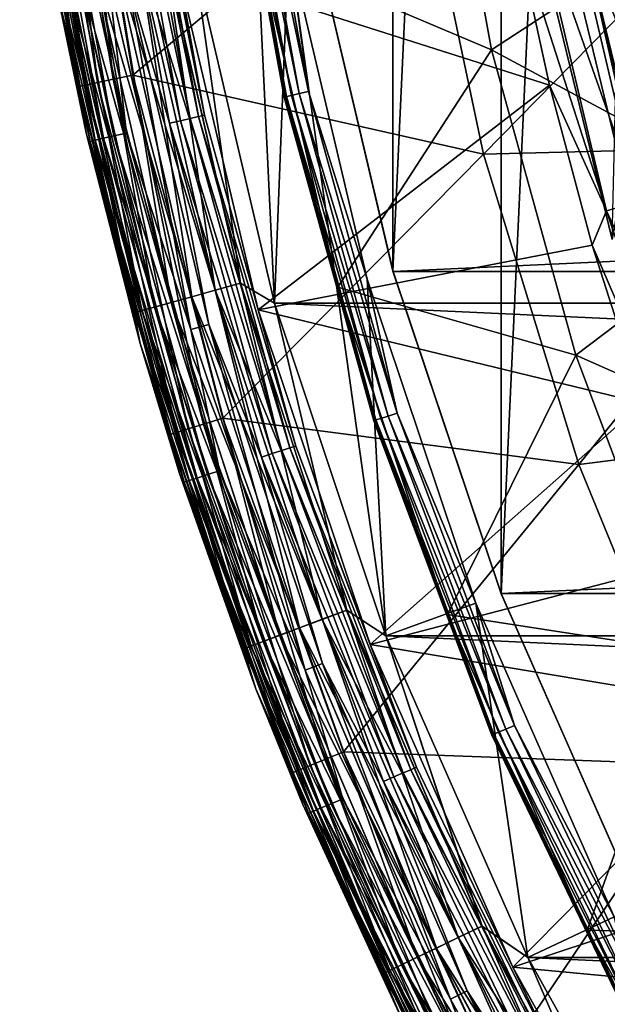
# Model space of a CAD drawing. Header units: metres. Extents: x -22 to 22, y 0 to 204.
# Tile 343 of 497: x -22.33 to -18.98, y 171.73 to 177.35. Entities that reach past the tile are written whole.
import ezdxf

# ---------------------------------------------------------------- set-up
doc = ezdxf.new("R2010")
doc.units = ezdxf.units.M
doc.layers.add('solid_002_SW0002', color=7, linetype='CONTINUOUS')
doc.layers.add('solid_002_SW0002_01', color=7, linetype='CONTINUOUS')

msp = doc.modelspace()

# ---------------------------------------------------------------- linework, layer by layer
at = {"layer": 'solid_002_SW0002'}
for points in [[(-19.58128, 174.072891, 3), (-19.58128, 189.247101, 3), (-18.798946, 191.018906, 3)], [(-18.798946, 172.301102, 3), (-19.58128, 174.072891, 3), (-18.798946, 191.018906, 3)], [(-20.198681, 175.914734, 3), (-20.198681, 187.405258, 3), (-19.58128, 189.247101, 3)], [(-19.58128, 174.072891, 3), (-20.198681, 175.914734, 3), (-19.58128, 189.247101, 3)], [(-20.198681, 175.914734, 3), (-20.641975, 177.800583, 3), (-20.198681, 187.405258, 3)], [(-21.063772, 179.707565, 241.25), (-21.333296, 177.689209, 241.25), (-20.874525, 175.732819, 241.25)], [(-20.794291, 177.774185, 241.25), (-21.063772, 179.707565, 241.25), (-20.874525, 175.732819, 241.25)], [(-19.079399, 179.104553, 241.25), (-18.746904, 177.288101, 241.25), (-19.393255, 177.923615, 241.25)], [(-18.802523, 177.781189, 241.24324), (-18.746904, 177.288101, 241.25), (-19.079399, 179.104553, 241.25)], [(-22.126804, 179.017212, 254.729858), (-21.793541, 177.010117, 254.729858), (-22.013237, 179.030777, 254.851822)], [(-22.013237, 179.030777, 254.851822), (-21.681683, 177.033981, 254.851822), (-20.063705, 178.395798, 256.398529)], [(-21.793541, 177.010117, 254.729858), (-21.681683, 177.033981, 254.851822), (-22.013237, 179.030777, 254.851822)], [(-22.327412, 178.99324, 254.275314), (-21.991125, 176.967957, 254.275314), (-22.286186, 178.998169, 254.437454)], [(-22.327412, 178.99324, 254.275314), (-22.303061, 178.68956, 254.109192), (-21.991125, 176.967957, 254.275314)], [(-22.286186, 178.998169, 254.437454), (-21.950521, 176.976608, 254.437454), (-22.218687, 179.006226, 254.590393)], [(-21.991125, 176.967957, 254.275314), (-21.950521, 176.976608, 254.437454), (-22.286186, 178.998169, 254.437454)], [(-22.218687, 179.006226, 254.590393), (-21.884039, 176.990799, 254.590393), (-22.126804, 179.017212, 254.729858)], [(-21.950521, 176.976608, 254.437454), (-21.884039, 176.990799, 254.590393), (-22.218687, 179.006226, 254.590393)], [(-21.884039, 176.990799, 254.590393), (-21.793541, 177.010117, 254.729858), (-22.126804, 179.017212, 254.729858)], [(-19.636276, 177.178146, 243.388596), (-19.958975, 178.956375, 243.388596), (-20.963903, 177.741165, 241.550888)], [(-18.424728, 177.97081, 245.122559), (-19.958975, 178.956375, 243.388596), (-19.636276, 177.178146, 243.388596)], [(-21.16058, 178.79361, 241.43573), (-21.147554, 178.795364, 241.377365), (-20.805637, 176.911255, 241.377365)], [(-21.15592, 178.794235, 241.495361), (-21.16058, 178.79361, 241.43573), (-20.818453, 176.908325, 241.43573)], [(-20.818453, 176.908325, 241.43573), (-21.16058, 178.79361, 241.43573), (-20.805637, 176.911255, 241.377365)], [(-20.813868, 176.909378, 241.495361), (-20.963903, 177.741165, 241.550888), (-21.15592, 178.794235, 241.495361)], [(-20.813868, 176.909378, 241.495361), (-21.15592, 178.794235, 241.495361), (-20.818453, 176.908325, 241.43573)], [(-21.147554, 178.795364, 241.377365), (-21.118008, 178.799377, 241.3255), (-20.776567, 176.917877, 241.3255)], [(-20.805637, 176.911255, 241.377365), (-21.147554, 178.795364, 241.377365), (-20.776567, 176.917877, 241.3255)], [(-21.118008, 178.799377, 241.3255), (-21.074585, 178.805252, 241.28479), (-20.733847, 176.927628, 241.28479)], [(-20.776567, 176.917877, 241.3255), (-21.118008, 178.799377, 241.3255), (-20.733847, 176.927628, 241.28479)], [(-21.074585, 178.805252, 241.28479), (-21.021168, 178.812485, 241.258835), (-20.681293, 176.939636, 241.258835)], [(-20.733847, 176.927628, 241.28479), (-21.074585, 178.805252, 241.28479), (-20.681293, 176.939636, 241.258835)], [(-20.681293, 176.939636, 241.258835), (-21.021168, 178.812485, 241.258835), (-20.794291, 177.774185, 241.25)], [(-21.94759, 176.704865, 254.109192), (-22.303061, 178.68956, 254.109192), (-22.116896, 177.525635, 242.850006)], [(-21.991125, 176.967957, 254.275314), (-22.303061, 178.68956, 254.109192), (-21.94759, 176.704865, 254.109192)], [(-21.410997, 176.773087, 242.58078), (-21.826725, 178.703369, 242.557785), (-21.762863, 178.712021, 242.58078)], [(-21.826725, 178.703369, 242.557785), (-21.473827, 176.758743, 242.557785), (-21.717621, 177.59993, 242.550003)], [(-21.410997, 176.773087, 242.58078), (-21.473827, 176.758743, 242.557785), (-21.826725, 178.703369, 242.557785)], [(-21.762863, 178.712021, 242.58078), (-21.705822, 178.719742, 242.617767), (-21.354879, 176.785889, 242.617767)], [(-21.410997, 176.773087, 242.58078), (-21.762863, 178.712021, 242.58078), (-21.354879, 176.785889, 242.617767)], [(-21.705822, 178.719742, 242.617767), (-21.658573, 178.726151, 242.66684), (-21.308393, 176.796494, 242.66684)], [(-21.354879, 176.785889, 242.617767), (-21.705822, 178.719742, 242.617767), (-21.308393, 176.796494, 242.66684)], [(-21.658573, 178.726151, 242.66684), (-21.623571, 178.730881, 242.725449), (-21.273956, 176.804352, 242.725449)], [(-21.308393, 176.796494, 242.66684), (-21.658573, 178.726151, 242.66684), (-21.273956, 176.804352, 242.725449)], [(-21.273956, 176.804352, 242.725449), (-21.623571, 178.730881, 242.725449), (-21.428814, 177.654266, 242.790192)], [(-22.256659, 178.645126, 242.700211), (-21.896809, 176.662201, 242.700211), (-22.28632, 178.641113, 242.772659)], [(-22.28632, 178.641113, 242.772659), (-21.925991, 176.655533, 242.772659), (-22.116896, 177.525635, 242.850006)], [(-21.896809, 176.662201, 242.700211), (-21.925991, 176.655533, 242.772659), (-22.28632, 178.641113, 242.772659)], [(-22.209408, 178.651535, 242.637985), (-21.850321, 176.672806, 242.637985), (-22.256659, 178.645126, 242.700211)], [(-21.850321, 176.672806, 242.637985), (-21.896809, 176.662201, 242.700211), (-22.256659, 178.645126, 242.700211)], [(-22.147795, 178.659882, 242.590225), (-21.789705, 176.686646, 242.590225), (-22.209408, 178.651535, 242.637985)], [(-21.789705, 176.686646, 242.590225), (-21.850321, 176.672806, 242.637985), (-22.209408, 178.651535, 242.637985)], [(-22.076027, 178.669601, 242.560226), (-21.719099, 176.702759, 242.560226), (-22.147795, 178.659882, 242.590225)], [(-21.719099, 176.702759, 242.560226), (-21.789705, 176.686646, 242.590225), (-22.147795, 178.659882, 242.590225)], [(-22.076027, 178.669601, 242.560226), (-21.821836, 177.58046, 242.550003), (-21.719099, 176.702759, 242.560226)], [(-21.681683, 177.033981, 254.851822), (-19.683235, 176.58284, 256.398529), (-20.063705, 178.395798, 256.398529)], [(-18.05229, 178.244537, 257.816467), (-20.063705, 178.395798, 256.398529), (-19.683235, 176.58284, 256.398529)], [(-18.873144, 176.755478, 215.942123), (-19.220524, 178.370407, 215.942123), (-17.52739, 178.281677, 218.800003)], [(-19.147568, 177.969391, 195.480133), (-19.220524, 178.370407, 215.942123), (-18.873144, 176.755478, 215.942123)], [(-16.673306, 178.343246, 191.149994), (-19.147568, 177.969391, 195.480133), (-18.710032, 176.165939, 195.480133)], [(-18.05229, 178.244537, 257.816467), (-19.683235, 176.58284, 256.398529), (-17.671535, 176.633331, 257.816467)], [(-19.207867, 178.069427, 253.25206), (-18.794634, 176.312469, 253.25206), (-19.398584, 178.033783, 252.781387)], [(-18.95993, 178.115768, 253.694275), (-18.552031, 176.381485, 253.694275), (-19.207867, 178.069427, 253.25206)], [(-18.552031, 176.381485, 253.694275), (-18.794634, 176.312469, 253.25206), (-19.207867, 178.069427, 253.25206)], [(-19.398584, 178.033783, 252.781387), (-18.981247, 176.259369, 252.781387), (-19.507643, 177.900208, 252.292862)], [(-18.794634, 176.312469, 253.25206), (-18.981247, 176.259369, 252.781387), (-19.398584, 178.033783, 252.781387)], [(-19.393255, 177.923615, 241.25), (-18.9494, 176.094559, 241.25), (-18.902086, 178.016708, 240.75)], [(-18.010323, 176.30191, 245.122559), (-18.424728, 177.97081, 245.122559), (-19.636276, 177.178146, 243.388596)], [(-19.245762, 177.950455, 239.149994), (-18.899403, 178.002808, 239.5), (-18.703129, 177.104187, 239.5)], [(-18.805979, 176.137756, 238.25), (-18.899403, 178.002808, 237.899994), (-19.245762, 177.950455, 238.25)], [(-18.805979, 176.137756, 239.149994), (-19.245762, 177.950455, 239.149994), (-18.703129, 177.104187, 239.5)], [(-19.245762, 177.950455, 238.25), (-19.245762, 177.950455, 239.149994), (-18.805979, 176.137756, 239.149994)], [(-18.805979, 176.137756, 238.25), (-19.245762, 177.950455, 238.25), (-18.805979, 176.137756, 239.149994)], [(-18.710032, 176.165939, 195.480133), (-19.147568, 177.969391, 195.480133), (-18.873144, 176.755478, 215.942123)], [(-21.428814, 177.654266, 242.790192), (-19.507643, 177.900208, 252.292862), (-19.30665, 176.976257, 252.292862)], [(-18.981247, 176.259369, 252.781387), (-19.30665, 176.976257, 252.292862), (-19.507643, 177.900208, 252.292862)], [(-18.746904, 177.288101, 241.25), (-18.9494, 176.094559, 241.25), (-19.393255, 177.923615, 241.25)], [(-20.64257, 177.802536, 0.72), (-20.641975, 177.800583, 3), (-20.198681, 175.914734, 3)], [(-20.197836, 175.91188, 0.72), (-20.64257, 177.802536, 0.72), (-20.198681, 175.914734, 3)], [(20.64257, 177.802536, 0.72), (-20.64257, 177.802536, 0.72), (-20.197836, 175.91188, 0.72)], [(-21.788843, 177.705902, 0.134999), (-21.652641, 177.730621, 0.060957), (-21.213247, 175.805511, 0.060957)], [(-21.788071, 177.706055, 241.115524), (-21.34593, 175.76889, 241.115524), (-21.651785, 177.730774, 241.189407)], [(-21.652641, 177.730621, 0.060957), (-21.504837, 177.757446, 0.015372), (-21.068441, 175.845474, 0.015372)], [(-21.213247, 175.805511, 0.060957), (-21.652641, 177.730621, 0.060957), (-21.068441, 175.845474, 0.015372)], [(-21.651785, 177.730774, 241.189407), (-21.212408, 175.80574, 241.189407), (-21.503927, 177.757614, 241.234818)], [(-21.34593, 175.76889, 241.115524), (-21.212408, 175.80574, 241.189407), (-21.651785, 177.730774, 241.189407)], [(-21.068441, 175.845474, 0.015372), (-21.504837, 177.757446, 0.015372), (-21.333294, 177.689209)], [(-21.503927, 177.757614, 241.234818), (-21.067551, 175.845718, 241.234818), (-21.333296, 177.689209, 241.25)], [(-21.212408, 175.80574, 241.189407), (-21.067551, 175.845718, 241.234818), (-21.503927, 177.757614, 241.234818)], [(-19.636276, 177.178146, 243.388596), (-20.963903, 177.741165, 241.550888), (-20.51289, 175.823578, 241.550888)], [(-20.813868, 176.909378, 241.495361), (-20.51289, 175.823578, 241.550888), (-20.963903, 177.741165, 241.550888)], [(-20.794291, 177.774185, 241.25), (-20.874525, 175.732819, 241.25), (-20.239058, 173.833023, 241.25)], [(-20.346287, 175.869629, 241.25), (-20.794291, 177.774185, 241.25), (-20.239058, 173.833023, 241.25)], [(-20.681293, 176.939636, 241.258835), (-20.794291, 177.774185, 241.25), (-20.346287, 175.869629, 241.25)], [(-22.006102, 177.666489, 0.356066), (-21.908194, 177.68425, 0.234648), (-21.463615, 175.73642, 0.234648)], [(-22.005587, 177.66658, 240.894714), (-21.559031, 175.710083, 240.894714), (-21.907539, 177.684372, 241.016022)], [(-21.908194, 177.68425, 0.234648), (-21.788843, 177.705902, 0.134999), (-21.346685, 175.768692, 0.134999)], [(-21.463615, 175.73642, 0.234648), (-21.908194, 177.68425, 0.234648), (-21.346685, 175.768692, 0.134999)], [(-21.907539, 177.684372, 241.016022), (-21.462973, 175.736603, 241.016022), (-21.788071, 177.706055, 241.115524)], [(-21.559031, 175.710083, 240.894714), (-21.462973, 175.736603, 241.016022), (-21.907539, 177.684372, 241.016022)], [(-21.346685, 175.768692, 0.134999), (-21.788843, 177.705902, 0.134999), (-21.213247, 175.805511, 0.060957)], [(-21.462973, 175.736603, 241.016022), (-21.34593, 175.76889, 241.115524), (-21.788071, 177.706055, 241.115524)], [(-21.067551, 175.845718, 241.234818), (-20.874525, 175.732819, 241.25), (-21.333296, 177.689209, 241.25)], [(20.874525, 175.732819), (-20.874525, 175.732819), (-21.333294, 177.689209)], [(-21.068441, 175.845474, 0.015372), (-21.333294, 177.689209), (-20.874525, 175.732819)], [(21.333294, 177.689209), (20.874525, 175.732819), (-21.333294, 177.689209)], [(-22.123472, 177.645187, 0.644852), (-22.078793, 177.65329, 0.494579), (-21.630753, 175.690292, 0.494579)], [(-21.674522, 175.678207, 0.644852), (-22.116896, 177.525635, 0.8), (-22.123472, 177.645187, 0.644852)], [(-21.674522, 175.678207, 0.644852), (-22.123472, 177.645187, 0.644852), (-21.630753, 175.690292, 0.494579)], [(-22.123291, 177.645218, 240.606079), (-21.674347, 175.678253, 240.606079), (-22.07844, 177.653351, 240.756287)], [(-22.123291, 177.645218, 240.606079), (-22.116896, 177.525635, 240.449997), (-21.674347, 175.678253, 240.606079)], [(-22.078793, 177.65329, 0.494579), (-22.006102, 177.666489, 0.356066), (-21.559536, 175.709946, 0.356066)], [(-21.630753, 175.690292, 0.494579), (-22.078793, 177.65329, 0.494579), (-21.559536, 175.709946, 0.356066)], [(-22.07844, 177.653351, 240.756287), (-21.630405, 175.690384, 240.756287), (-22.005587, 177.66658, 240.894714)], [(-21.674347, 175.678253, 240.606079), (-21.630405, 175.690384, 240.756287), (-22.07844, 177.653351, 240.756287)], [(-21.559536, 175.709946, 0.356066), (-22.006102, 177.666489, 0.356066), (-21.463615, 175.73642, 0.234648)], [(-21.630405, 175.690384, 240.756287), (-21.559031, 175.710083, 240.894714), (-22.005587, 177.66658, 240.894714)], [(-20.967798, 175.694153, 242.790192), (-21.428814, 177.654266, 242.790192), (-19.30665, 176.976257, 252.292862)], [(-21.273956, 176.804352, 242.725449), (-21.428814, 177.654266, 242.790192), (-20.967798, 175.694153, 242.790192)], [(-21.717621, 177.59993, 242.550003), (-21.351307, 175.580994, 242.550003), (-21.821836, 177.58046, 242.550003)], [(-21.719099, 176.702759, 242.560226), (-21.821836, 177.58046, 242.550003), (-21.351307, 175.580994, 242.550003)], [(-21.717621, 177.59993, 242.550003), (-21.249336, 175.610016, 242.550003), (-21.351307, 175.580994, 242.550003)], [(-21.473827, 176.758743, 242.557785), (-21.249336, 175.610016, 242.550003), (-21.717621, 177.59993, 242.550003)], [(-21.641077, 175.502579, 0.8), (-21.641077, 175.502579, 240.449997), (-22.116896, 177.525635, 240.449997)], [(-21.674347, 175.678253, 240.606079), (-22.116896, 177.525635, 240.449997), (-21.641077, 175.502579, 240.449997)], [(-22.116896, 177.525635, 0.8), (-21.641077, 175.502579, 0.8), (-22.116896, 177.525635, 240.449997)], [(-21.674522, 175.678207, 0.644852), (-21.641077, 175.502579, 0.8), (-22.116896, 177.525635, 0.8)], [(-21.94759, 176.704865, 254.109192), (-22.116896, 177.525635, 242.850006), (-21.641077, 175.502579, 242.850006)], [(-21.925991, 176.655533, 242.772659), (-21.641077, 175.502579, 242.850006), (-22.116896, 177.525635, 242.850006)], [(-19.155476, 175.436005, 243.388596), (-19.636276, 177.178146, 243.388596), (-20.51289, 175.823578, 241.550888)], [(-18.010323, 176.30191, 245.122559), (-19.636276, 177.178146, 243.388596), (-19.155476, 175.436005, 243.388596)], [(-21.884039, 176.990799, 254.590393), (-21.366964, 175.014297, 254.590393), (-21.793541, 177.010117, 254.729858)], [(-21.793541, 177.010117, 254.729858), (-21.278605, 175.041779, 254.729858), (-21.681683, 177.033981, 254.851822)], [(-21.366964, 175.014297, 254.590393), (-21.278605, 175.041779, 254.729858), (-21.793541, 177.010117, 254.729858)], [(-21.681683, 177.033981, 254.851822), (-21.169392, 175.075745, 254.851822), (-19.683235, 176.58284, 256.398529)], [(-21.278605, 175.041779, 254.729858), (-21.169392, 175.075745, 254.851822), (-21.681683, 177.033981, 254.851822)], [(-21.991125, 176.967957, 254.275314), (-21.471521, 174.981766, 254.275314), (-21.950521, 176.976608, 254.437454)], [(-21.991125, 176.967957, 254.275314), (-21.94759, 176.704865, 254.109192), (-21.471521, 174.981766, 254.275314)], [(-21.950521, 176.976608, 254.437454), (-21.431875, 174.99411, 254.437454), (-21.884039, 176.990799, 254.590393)], [(-21.471521, 174.981766, 254.275314), (-21.431875, 174.99411, 254.437454), (-21.950521, 176.976608, 254.437454)], [(-21.431875, 174.99411, 254.437454), (-21.366964, 175.014297, 254.590393), (-21.884039, 176.990799, 254.590393)], [(-20.967798, 175.694153, 242.790192), (-19.30665, 176.976257, 252.292862), (-19.06192, 176.062912, 252.292862)], [(-20.733847, 176.927628, 241.28479), (-20.681293, 176.939636, 241.258835), (-20.174908, 175.104782, 241.258835)], [(-20.174908, 175.104782, 241.258835), (-20.681293, 176.939636, 241.258835), (-20.346287, 175.869629, 241.25)], [(-18.981247, 176.259369, 252.781387), (-19.06192, 176.062912, 252.292862), (-19.30665, 176.976257, 252.292862)], [(-20.818453, 176.908325, 241.43573), (-20.805637, 176.911255, 241.377365), (-20.296206, 175.065369, 241.377365)], [(-20.813868, 176.909378, 241.495361), (-20.818453, 176.908325, 241.43573), (-20.308706, 175.061295, 241.43573)], [(-20.308706, 175.061295, 241.43573), (-20.818453, 176.908325, 241.43573), (-20.296206, 175.065369, 241.377365)], [(-20.304234, 175.062759, 241.495361), (-20.51289, 175.823578, 241.550888), (-20.813868, 176.909378, 241.495361)], [(-20.304234, 175.062759, 241.495361), (-20.813868, 176.909378, 241.495361), (-20.308706, 175.061295, 241.43573)], [(-20.805637, 176.911255, 241.377365), (-20.776567, 176.917877, 241.3255), (-20.267847, 175.07457, 241.3255)], [(-20.296206, 175.065369, 241.377365), (-20.805637, 176.911255, 241.377365), (-20.267847, 175.07457, 241.3255)], [(-20.776567, 176.917877, 241.3255), (-20.733847, 176.927628, 241.28479), (-20.226171, 175.08812, 241.28479)], [(-20.267847, 175.07457, 241.3255), (-20.776567, 176.917877, 241.3255), (-20.226171, 175.08812, 241.28479)], [(-20.226171, 175.08812, 241.28479), (-20.733847, 176.927628, 241.28479), (-20.174908, 175.104782, 241.258835)], [(-20.886742, 174.873489, 242.58078), (-21.473827, 176.758743, 242.557785), (-21.410997, 176.773087, 242.58078)], [(-21.410997, 176.773087, 242.58078), (-21.354879, 176.785889, 242.617767), (-20.831999, 174.891266, 242.617767)], [(-20.886742, 174.873489, 242.58078), (-21.410997, 176.773087, 242.58078), (-20.831999, 174.891266, 242.617767)], [(-21.354879, 176.785889, 242.617767), (-21.308393, 176.796494, 242.66684), (-20.786652, 174.906006, 242.66684)], [(-20.831999, 174.891266, 242.617767), (-21.354879, 176.785889, 242.617767), (-20.786652, 174.906006, 242.66684)], [(-21.308393, 176.796494, 242.66684), (-21.273956, 176.804352, 242.725449), (-20.753057, 174.916916, 242.725449)], [(-20.786652, 174.906006, 242.66684), (-21.308393, 176.796494, 242.66684), (-20.753057, 174.916916, 242.725449)], [(-20.753057, 174.916916, 242.725449), (-21.273956, 176.804352, 242.725449), (-20.967798, 175.694153, 242.790192)], [(-21.473827, 176.758743, 242.557785), (-20.948034, 174.853577, 242.557785), (-21.249336, 175.610016, 242.550003)], [(-20.886742, 174.873489, 242.58078), (-20.948034, 174.853577, 242.557785), (-21.473827, 176.758743, 242.557785)], [(-21.415873, 174.759964, 254.109192), (-21.94759, 176.704865, 254.109192), (-21.641077, 175.502579, 242.850006)], [(-21.471521, 174.981766, 254.275314), (-21.94759, 176.704865, 254.109192), (-21.415873, 174.759964, 254.109192)], [(-21.896809, 176.662201, 242.700211), (-21.360659, 174.719498, 242.700211), (-21.925991, 176.655533, 242.772659)], [(-21.850321, 176.672806, 242.637985), (-21.31531, 174.734238, 242.637985), (-21.896809, 176.662201, 242.700211)], [(-21.31531, 174.734238, 242.637985), (-21.360659, 174.719498, 242.700211), (-21.896809, 176.662201, 242.700211)], [(-21.789705, 176.686646, 242.590225), (-21.256178, 174.753448, 242.590225), (-21.850321, 176.672806, 242.637985)], [(-21.256178, 174.753448, 242.590225), (-21.31531, 174.734238, 242.637985), (-21.850321, 176.672806, 242.637985)], [(-21.719099, 176.702759, 242.560226), (-21.1873, 174.775833, 242.560226), (-21.789705, 176.686646, 242.590225)], [(-21.1873, 174.775833, 242.560226), (-21.256178, 174.753448, 242.590225), (-21.789705, 176.686646, 242.590225)], [(-21.719099, 176.702759, 242.560226), (-21.351307, 175.580994, 242.550003), (-21.1873, 174.775833, 242.560226)], [(-21.925991, 176.655533, 242.772659), (-21.389128, 174.710251, 242.772659), (-21.641077, 175.502579, 242.850006)], [(-21.360659, 174.719498, 242.700211), (-21.389128, 174.710251, 242.772659), (-21.925991, 176.655533, 242.772659)], [(-17.671535, 176.633331, 257.816467), (-19.683235, 176.58284, 256.398529), (-19.139303, 174.812057, 256.398529)], [(-17.671535, 176.633331, 257.816467), (-19.139303, 174.812057, 256.398529), (-17.147285, 175.062943, 257.816467)], [(-21.169392, 175.075745, 254.851822), (-19.139303, 174.812057, 256.398529), (-19.683235, 176.58284, 256.398529)], [(-17.445084, 174.677887, 245.122559), (-18.010323, 176.30191, 245.122559), (-19.155476, 175.436005, 243.388596)], [(-18.794634, 176.312469, 253.25206), (-18.22105, 174.60112, 253.25206), (-18.981247, 176.259369, 252.781387)], [(-18.981247, 176.259369, 252.781387), (-18.401968, 174.531036, 252.781387), (-19.06192, 176.062912, 252.292862)], [(-18.22105, 174.60112, 253.25206), (-18.401968, 174.531036, 252.781387), (-18.981247, 176.259369, 252.781387)], [(-20.967798, 175.694153, 242.790192), (-19.06192, 176.062912, 252.292862), (-18.77401, 175.162247, 252.292862)], [(-18.401968, 174.531036, 252.781387), (-18.77401, 175.162247, 252.292862), (-19.06192, 176.062912, 252.292862)], [(-20.197836, 175.91188, 0.72), (-20.198681, 175.914734, 3), (-19.58128, 174.072891, 3)], [(-19.582014, 174.07486, 0.72), (-20.197836, 175.91188, 0.72), (-19.58128, 174.072891, 3)], [(20.197836, 175.91188, 0.72), (-20.197836, 175.91188, 0.72), (-19.582014, 174.07486, 0.72)], [(-21.213247, 175.805511, 0.060957), (-21.068441, 175.845474, 0.015372), (-20.462418, 173.980331, 0.015372)], [(-21.212408, 175.80574, 241.189407), (-20.602242, 173.927856, 241.189407), (-21.067551, 175.845718, 241.234818)], [(-20.462418, 173.980331, 0.015372), (-21.068441, 175.845474, 0.015372), (-20.874525, 175.732819)], [(-21.067551, 175.845718, 241.234818), (-20.461552, 173.980652, 241.234818), (-20.874525, 175.732819, 241.25)], [(-20.602242, 173.927856, 241.189407), (-20.461552, 173.980652, 241.234818), (-21.067551, 175.845718, 241.234818)], [(-19.155476, 175.436005, 243.388596), (-20.51289, 175.823578, 241.550888), (-19.886869, 173.95578, 241.550888)], [(-20.304234, 175.062759, 241.495361), (-19.886869, 173.95578, 241.550888), (-20.51289, 175.823578, 241.550888)], [(-19.725939, 174.019119, 241.25), (-20.346287, 175.869629, 241.25), (-20.239058, 173.833023, 241.25)], [(-20.174908, 175.104782, 241.258835), (-20.346287, 175.869629, 241.25), (-19.725939, 174.019119, 241.25)], [(-21.463615, 175.73642, 0.234648), (-21.346685, 175.768692, 0.134999), (-20.732656, 173.878906, 0.134999)], [(-21.462973, 175.736603, 241.016022), (-20.845598, 173.836517, 241.016022), (-21.34593, 175.76889, 241.115524)], [(-21.346685, 175.768692, 0.134999), (-21.213247, 175.805511, 0.060957), (-20.603058, 173.927536, 0.060957)], [(-20.732656, 173.878906, 0.134999), (-21.346685, 175.768692, 0.134999), (-20.603058, 173.927536, 0.060957)], [(-21.34593, 175.76889, 241.115524), (-20.731922, 173.879181, 241.115524), (-21.212408, 175.80574, 241.189407)], [(-20.845598, 173.836517, 241.016022), (-20.731922, 173.879181, 241.115524), (-21.34593, 175.76889, 241.115524)], [(-20.603058, 173.927536, 0.060957), (-21.213247, 175.805511, 0.060957), (-20.462418, 173.980331, 0.015372)], [(-20.731922, 173.879181, 241.115524), (-20.602242, 173.927856, 241.189407), (-21.212408, 175.80574, 241.189407)], [(-21.630753, 175.690292, 0.494579), (-21.559536, 175.709946, 0.356066), (-20.939384, 173.801315, 0.356066)], [(-21.630405, 175.690384, 240.756287), (-21.008215, 173.775482, 240.756287), (-21.559031, 175.710083, 240.894714)], [(-21.559536, 175.709946, 0.356066), (-21.463615, 175.73642, 0.234648), (-20.846224, 173.836288, 0.234648)], [(-20.939384, 173.801315, 0.356066), (-21.559536, 175.709946, 0.356066), (-20.846224, 173.836288, 0.234648)], [(-21.559031, 175.710083, 240.894714), (-20.938894, 173.801498, 240.894714), (-21.462973, 175.736603, 241.016022)], [(-21.008215, 173.775482, 240.756287), (-20.938894, 173.801498, 240.894714), (-21.559031, 175.710083, 240.894714)], [(-20.846224, 173.836288, 0.234648), (-21.463615, 175.73642, 0.234648), (-20.732656, 173.878906, 0.134999)], [(-20.938894, 173.801498, 240.894714), (-20.845598, 173.836517, 241.016022), (-21.462973, 175.736603, 241.016022)], [(20.239058, 173.833023), (-20.239056, 173.833023), (-20.874525, 175.732819)], [(-20.462418, 173.980331, 0.015372), (-20.874525, 175.732819), (-20.239056, 173.833023)], [(20.874525, 175.732819), (20.239058, 173.833023), (-20.874525, 175.732819)], [(-20.461552, 173.980652, 241.234818), (-20.239058, 173.833023, 241.25), (-20.874525, 175.732819, 241.25)], [(-21.674522, 175.678207, 0.644852), (-21.630753, 175.690292, 0.494579), (-21.008553, 173.77536, 0.494579)], [(-21.051065, 173.759399, 0.644852), (-21.641077, 175.502579, 0.8), (-21.674522, 175.678207, 0.644852)], [(-21.051065, 173.759399, 0.644852), (-21.674522, 175.678207, 0.644852), (-21.008553, 173.77536, 0.494579)], [(-21.674347, 175.678253, 240.606079), (-21.050894, 173.75946, 240.606079), (-21.630405, 175.690384, 240.756287)], [(-21.674347, 175.678253, 240.606079), (-21.641077, 175.502579, 240.449997), (-21.050894, 173.75946, 240.606079)], [(-21.008553, 173.77536, 0.494579), (-21.630753, 175.690292, 0.494579), (-20.939384, 173.801315, 0.356066)], [(-21.050894, 173.75946, 240.606079), (-21.008215, 173.775482, 240.756287), (-21.630405, 175.690384, 240.756287)], [(-20.327894, 173.784927, 242.790192), (-20.967798, 175.694153, 242.790192), (-18.77401, 175.162247, 252.292862)], [(-20.753057, 174.916916, 242.725449), (-20.967798, 175.694153, 242.790192), (-20.327894, 173.784927, 242.790192)], [(-21.249336, 175.610016, 242.550003), (-20.699772, 173.638306, 242.550003), (-21.351307, 175.580994, 242.550003)], [(-21.249336, 175.610016, 242.550003), (-20.60091, 173.676605, 242.550003), (-20.699772, 173.638306, 242.550003)], [(-20.948034, 174.853577, 242.557785), (-20.60091, 173.676605, 242.550003), (-21.249336, 175.610016, 242.550003)], [(-21.1873, 174.775833, 242.560226), (-21.351307, 175.580994, 242.550003), (-20.699772, 173.638306, 242.550003)], [(-20.980625, 173.532059, 0.8), (-20.980625, 173.532059, 240.449997), (-21.641077, 175.502579, 240.449997)], [(-21.050894, 173.75946, 240.606079), (-21.641077, 175.502579, 240.449997), (-20.980625, 173.532059, 240.449997)], [(-21.641077, 175.502579, 0.8), (-20.980625, 173.532059, 0.8), (-21.641077, 175.502579, 240.449997)], [(-21.051065, 173.759399, 0.644852), (-20.980625, 173.532059, 0.8), (-21.641077, 175.502579, 0.8)], [(-21.415873, 174.759964, 254.109192), (-21.641077, 175.502579, 242.850006), (-20.980625, 173.532059, 242.850006)], [(-21.389128, 174.710251, 242.772659), (-20.980625, 173.532059, 242.850006), (-21.641077, 175.502579, 242.850006)], [(-18.520447, 173.743988, 243.388596), (-19.155476, 175.436005, 243.388596), (-19.886869, 173.95578, 241.550888)], [(-17.445084, 174.677887, 245.122559), (-19.155476, 175.436005, 243.388596), (-18.520447, 173.743988, 243.388596)], [(-20.327894, 173.784927, 242.790192), (-18.77401, 175.162247, 252.292862), (-18.443569, 174.276306, 252.292862)], [(-20.267847, 175.07457, 241.3255), (-20.226171, 175.08812, 241.28479), (-19.555649, 173.301514, 241.28479)], [(-20.226171, 175.08812, 241.28479), (-20.174908, 175.104782, 241.258835), (-19.506083, 173.322693, 241.258835)], [(-19.555649, 173.301514, 241.28479), (-20.226171, 175.08812, 241.28479), (-19.506083, 173.322693, 241.258835)], [(-19.506083, 173.322693, 241.258835), (-20.174908, 175.104782, 241.258835), (-19.725939, 174.019119, 241.25)], [(-21.366964, 175.014297, 254.590393), (-20.671776, 173.093185, 254.590393), (-21.278605, 175.041779, 254.729858)], [(-21.278605, 175.041779, 254.729858), (-20.58629, 173.128616, 254.729858), (-21.169392, 175.075745, 254.851822)], [(-20.671776, 173.093185, 254.590393), (-20.58629, 173.128616, 254.729858), (-21.278605, 175.041779, 254.729858)], [(-21.169392, 175.075745, 254.851822), (-20.480631, 173.172409, 254.851822), (-19.139303, 174.812057, 256.398529)], [(-20.58629, 173.128616, 254.729858), (-20.480631, 173.172409, 254.851822), (-21.169392, 175.075745, 254.851822)], [(-20.308706, 175.061295, 241.43573), (-20.296206, 175.065369, 241.377365), (-19.62336, 173.272568, 241.377365)], [(-20.304234, 175.062759, 241.495361), (-20.308706, 175.061295, 241.43573), (-19.635447, 173.26741, 241.43573)], [(-19.635447, 173.26741, 241.43573), (-20.308706, 175.061295, 241.43573), (-19.62336, 173.272568, 241.377365)], [(-19.631123, 173.269257, 241.495361), (-19.886869, 173.95578, 241.550888), (-20.304234, 175.062759, 241.495361)], [(-19.631123, 173.269257, 241.495361), (-20.304234, 175.062759, 241.495361), (-19.635447, 173.26741, 241.43573)], [(-20.296206, 175.065369, 241.377365), (-20.267847, 175.07457, 241.3255), (-19.595943, 173.284286, 241.3255)], [(-19.62336, 173.272568, 241.377365), (-20.296206, 175.065369, 241.377365), (-19.595943, 173.284286, 241.3255)], [(-19.595943, 173.284286, 241.3255), (-20.267847, 175.07457, 241.3255), (-19.555649, 173.301514, 241.28479)], [(-17.147285, 175.062943, 257.816467), (-19.139303, 174.812057, 256.398529), (-18.436426, 173.098145, 256.398529)], [(-21.471521, 174.981766, 254.275314), (-20.77293, 173.05127, 254.275314), (-21.431875, 174.99411, 254.437454)], [(-21.471521, 174.981766, 254.275314), (-21.415873, 174.759964, 254.109192), (-20.77293, 173.05127, 254.275314)], [(-21.431875, 174.99411, 254.437454), (-20.734575, 173.067154, 254.437454), (-21.366964, 175.014297, 254.590393)], [(-20.77293, 173.05127, 254.275314), (-20.734575, 173.067154, 254.437454), (-21.431875, 174.99411, 254.437454)], [(-20.734575, 173.067154, 254.437454), (-20.671776, 173.093185, 254.590393), (-21.366964, 175.014297, 254.590393)], [(-20.786652, 174.906006, 242.66684), (-20.753057, 174.916916, 242.725449), (-20.065067, 173.083786, 242.725449)], [(-20.065067, 173.083786, 242.725449), (-20.753057, 174.916916, 242.725449), (-20.327894, 173.784927, 242.790192)], [(-20.194321, 173.028534, 242.58078), (-20.948034, 174.853577, 242.557785), (-20.886742, 174.873489, 242.58078)], [(-20.886742, 174.873489, 242.58078), (-20.831999, 174.891266, 242.617767), (-20.141392, 173.051163, 242.617767)], [(-20.194321, 173.028534, 242.58078), (-20.886742, 174.873489, 242.58078), (-20.141392, 173.051163, 242.617767)], [(-20.831999, 174.891266, 242.617767), (-20.786652, 174.906006, 242.66684), (-20.097548, 173.069901, 242.66684)], [(-20.141392, 173.051163, 242.617767), (-20.831999, 174.891266, 242.617767), (-20.097548, 173.069901, 242.66684)], [(-20.097548, 173.069901, 242.66684), (-20.786652, 174.906006, 242.66684), (-20.065067, 173.083786, 242.725449)], [(-20.948034, 174.853577, 242.557785), (-20.25358, 173.003204, 242.557785), (-20.60091, 173.676605, 242.550003)], [(-20.194321, 173.028534, 242.58078), (-20.25358, 173.003204, 242.557785), (-20.948034, 174.853577, 242.557785)], [(-20.480631, 173.172409, 254.851822), (-18.436426, 173.098145, 256.398529), (-19.139303, 174.812057, 256.398529)], [(-20.712177, 172.870483, 254.109192), (-21.415873, 174.759964, 254.109192), (-20.980625, 173.532059, 242.850006)], [(-20.77293, 173.05127, 254.275314), (-21.415873, 174.759964, 254.109192), (-20.712177, 172.870483, 254.109192)], [(-21.256178, 174.753448, 242.590225), (-20.551508, 172.87587, 242.590225), (-21.31531, 174.734238, 242.637985)], [(-21.1873, 174.775833, 242.560226), (-20.484915, 172.904327, 242.560226), (-21.256178, 174.753448, 242.590225)], [(-20.484915, 172.904327, 242.560226), (-20.551508, 172.87587, 242.590225), (-21.256178, 174.753448, 242.590225)], [(-21.1873, 174.775833, 242.560226), (-20.699772, 173.638306, 242.550003), (-20.484915, 172.904327, 242.560226)], [(-21.360659, 174.719498, 242.700211), (-20.652525, 172.832687, 242.700211), (-21.389128, 174.710251, 242.772659)], [(-21.389128, 174.710251, 242.772659), (-20.68005, 172.820923, 242.772659), (-20.980625, 173.532059, 242.850006)], [(-20.652525, 172.832687, 242.700211), (-20.68005, 172.820923, 242.772659), (-21.389128, 174.710251, 242.772659)], [(-21.31531, 174.734238, 242.637985), (-20.608681, 172.851425, 242.637985), (-21.360659, 174.719498, 242.700211)], [(-20.608681, 172.851425, 242.637985), (-20.652525, 172.832687, 242.700211), (-21.360659, 174.719498, 242.700211)], [(-20.551508, 172.87587, 242.590225), (-20.608681, 172.851425, 242.637985), (-21.31531, 174.734238, 242.637985)], [(-20.327894, 173.784927, 242.790192), (-18.443569, 174.276306, 252.292862), (-18.071348, 173.407089, 252.292862)], [(-19.582014, 174.07486, 0.72), (-19.58128, 174.072891, 3), (-18.798946, 172.301102, 3)], [(-18.79812, 172.298904, 0.72), (-19.582014, 174.07486, 0.72), (-18.798946, 172.301102, 3)], [(19.582014, 174.07486, 0.72), (-19.582014, 174.07486, 0.72), (-18.79812, 172.298904, 0.72)], [(-19.725939, 174.019119, 241.25), (-20.239058, 173.833023, 241.25), (-19.429903, 171.997269, 241.25)], [(-18.936285, 172.230103, 241.25), (-19.725939, 174.019119, 241.25), (-19.429903, 171.997269, 241.25)], [(-19.506083, 173.322693, 241.258835), (-19.725939, 174.019119, 241.25), (-18.936285, 172.230103, 241.25)], [(-20.603058, 173.927536, 0.060957), (-20.462418, 173.980331, 0.015372), (-19.691641, 172.177002, 0.015372)], [(-20.602242, 173.927856, 241.189407), (-19.826199, 172.112213, 241.189407), (-20.461552, 173.980652, 241.234818)], [(-19.691641, 172.177002, 0.015372), (-20.462418, 173.980331, 0.015372), (-20.239056, 173.833023)], [(-20.461552, 173.980652, 241.234818), (-19.690807, 172.177414, 241.234818), (-20.239058, 173.833023, 241.25)], [(-19.826199, 172.112213, 241.189407), (-19.690807, 172.177414, 241.234818), (-20.461552, 173.980652, 241.234818)], [(-20.732656, 173.878906, 0.134999), (-20.603058, 173.927536, 0.060957), (-19.826984, 172.111832, 0.060957)], [(-20.731922, 173.879181, 241.115524), (-19.950994, 172.052109, 241.115524), (-20.602242, 173.927856, 241.189407)], [(-19.826984, 172.111832, 0.060957), (-20.603058, 173.927536, 0.060957), (-19.691641, 172.177002, 0.015372)], [(-19.950994, 172.052109, 241.115524), (-19.826199, 172.112213, 241.189407), (-20.602242, 173.927856, 241.189407)], [(-18.520447, 173.743988, 243.388596), (-19.886869, 173.95578, 241.550888), (-19.091179, 172.153717, 241.550888)], [(-19.631123, 173.269257, 241.495361), (-19.091179, 172.153717, 241.550888), (-19.886869, 173.95578, 241.550888)], [(-20.846224, 173.836288, 0.234648), (-20.732656, 173.878906, 0.134999), (-19.9517, 172.051773, 0.134999)], [(-20.845598, 173.836517, 241.016022), (-20.060389, 171.99942, 241.016022), (-20.731922, 173.879181, 241.115524)], [(-19.9517, 172.051773, 0.134999), (-20.732656, 173.878906, 0.134999), (-19.826984, 172.111832, 0.060957)], [(-20.060389, 171.99942, 241.016022), (-19.950994, 172.052109, 241.115524), (-20.731922, 173.879181, 241.115524)], [(-21.008553, 173.77536, 0.494579), (-20.939384, 173.801315, 0.356066), (-20.15064, 171.955963, 0.356066)], [(-21.008215, 173.775482, 240.756287), (-20.216879, 171.924057, 240.756287), (-20.938894, 173.801498, 240.894714)], [(-20.939384, 173.801315, 0.356066), (-20.846224, 173.836288, 0.234648), (-20.060989, 171.99913, 0.234648)], [(-20.15064, 171.955963, 0.356066), (-20.939384, 173.801315, 0.356066), (-20.060989, 171.99913, 0.234648)], [(-20.938894, 173.801498, 240.894714), (-20.150169, 171.956192, 240.894714), (-20.845598, 173.836517, 241.016022)], [(-20.216879, 171.924057, 240.756287), (-20.150169, 171.956192, 240.894714), (-20.938894, 173.801498, 240.894714)], [(-20.060989, 171.99913, 0.234648), (-20.846224, 173.836288, 0.234648), (-19.9517, 172.051773, 0.134999)], [(-20.150169, 171.956192, 240.894714), (-20.060389, 171.99942, 241.016022), (-20.845598, 173.836517, 241.016022)], [(-19.690807, 172.177414, 241.234818), (-19.429903, 171.997269, 241.25), (-20.239058, 173.833023, 241.25)], [(19.429903, 171.997269), (-19.429903, 171.997253), (-20.239056, 173.833023)], [(-19.691641, 172.177002, 0.015372), (-20.239056, 173.833023), (-19.429903, 171.997253)], [(20.239058, 173.833023), (19.429903, 171.997269), (-20.239056, 173.833023)], [(-21.051065, 173.759399, 0.644852), (-21.008553, 173.77536, 0.494579), (-20.217205, 171.923904, 0.494579)], [(-20.258116, 171.904205, 0.644852), (-20.980625, 173.532059, 0.8), (-21.051065, 173.759399, 0.644852)], [(-20.258116, 171.904205, 0.644852), (-21.051065, 173.759399, 0.644852), (-20.217205, 171.923904, 0.494579)], [(-21.050894, 173.75946, 240.606079), (-20.25795, 171.904282, 240.606079), (-21.008215, 173.775482, 240.756287)], [(-21.050894, 173.75946, 240.606079), (-20.980625, 173.532059, 240.449997), (-20.25795, 171.904282, 240.606079)], [(-20.217205, 171.923904, 0.494579), (-21.008553, 173.77536, 0.494579), (-20.15064, 171.955963, 0.356066)], [(-20.25795, 171.904282, 240.606079), (-20.216879, 171.924057, 240.756287), (-21.008215, 173.775482, 240.756287)], [(-19.514561, 171.942902, 242.790192), (-20.327894, 173.784927, 242.790192), (-18.071348, 173.407089, 252.292862)], [(-20.065067, 173.083786, 242.725449), (-20.327894, 173.784927, 242.790192), (-19.514561, 171.942902, 242.790192)], [(-17.736303, 172.115692, 243.388596), (-18.520447, 173.743988, 243.388596), (-19.091179, 172.153717, 241.550888)], [(-20.60091, 173.676605, 242.550003), (-19.870424, 171.760223, 242.550003), (-20.699772, 173.638306, 242.550003)], [(-20.484915, 172.904327, 242.560226), (-20.699772, 173.638306, 242.550003), (-19.870424, 171.760223, 242.550003)], [(-20.60091, 173.676605, 242.550003), (-19.775522, 171.807495, 242.550003), (-19.870424, 171.760223, 242.550003)], [(-20.25358, 173.003204, 242.557785), (-19.775522, 171.807495, 242.550003), (-20.60091, 173.676605, 242.550003)], [(-20.141174, 171.63089, 0.8), (-20.141174, 171.63089, 240.449997), (-20.980625, 173.532059, 240.449997)], [(-20.25795, 171.904282, 240.606079), (-20.980625, 173.532059, 240.449997), (-20.141174, 171.63089, 240.449997)], [(-20.980625, 173.532059, 0.8), (-20.141174, 171.63089, 0.8), (-20.980625, 173.532059, 240.449997)], [(-20.258116, 171.904205, 0.644852), (-20.141174, 171.63089, 0.8), (-20.980625, 173.532059, 0.8)], [(-20.712177, 172.870483, 254.109192), (-20.980625, 173.532059, 242.850006), (-20.141174, 171.63089, 242.850006)], [(-20.68005, 172.820923, 242.772659), (-20.141174, 171.63089, 242.850006), (-20.980625, 173.532059, 242.850006)], [(-19.514561, 171.942902, 242.790192), (-18.071348, 173.407089, 252.292862), (-17.658192, 172.556564, 252.292862)], [(-19.595943, 173.284286, 241.3255), (-19.555649, 173.301514, 241.28479), (-18.727674, 171.582214, 241.28479)], [(-19.555649, 173.301514, 241.28479), (-19.506083, 173.322693, 241.258835), (-18.680206, 171.607758, 241.258835)], [(-18.727674, 171.582214, 241.28479), (-19.555649, 173.301514, 241.28479), (-18.680206, 171.607758, 241.258835)], [(-18.680206, 171.607758, 241.258835), (-19.506083, 173.322693, 241.258835), (-18.936285, 172.230103, 241.25)], [(-19.635447, 173.26741, 241.43573), (-19.62336, 173.272568, 241.377365), (-18.792519, 171.547318, 241.377365)], [(-19.631123, 173.269257, 241.495361), (-19.635447, 173.26741, 241.43573), (-18.804094, 171.541092, 241.43573)], [(-18.804094, 171.541092, 241.43573), (-19.635447, 173.26741, 241.43573), (-18.792519, 171.547318, 241.377365)], [(-18.799953, 171.54332, 241.495361), (-19.091179, 172.153717, 241.550888), (-19.631123, 173.269257, 241.495361)], [(-18.799953, 171.54332, 241.495361), (-19.631123, 173.269257, 241.495361), (-18.804094, 171.541092, 241.43573)], [(-19.62336, 173.272568, 241.377365), (-19.595943, 173.284286, 241.3255), (-18.766262, 171.561447, 241.3255)], [(-18.792519, 171.547318, 241.377365), (-19.62336, 173.272568, 241.377365), (-18.766262, 171.561447, 241.3255)], [(-18.766262, 171.561447, 241.3255), (-19.595943, 173.284286, 241.3255), (-18.727674, 171.582214, 241.28479)], [(-20.671776, 173.093185, 254.590393), (-19.804266, 171.2435, 254.590393), (-20.58629, 173.128616, 254.729858)], [(-20.58629, 173.128616, 254.729858), (-19.722368, 171.286575, 254.729858), (-20.480631, 173.172409, 254.851822)], [(-19.804266, 171.2435, 254.590393), (-19.722368, 171.286575, 254.729858), (-20.58629, 173.128616, 254.729858)], [(-20.480631, 173.172409, 254.851822), (-19.621143, 171.339813, 254.851822), (-18.436426, 173.098145, 256.398529)], [(-19.722368, 171.286575, 254.729858), (-19.621143, 171.339813, 254.851822), (-20.480631, 173.172409, 254.851822)], [(-20.77293, 173.05127, 254.275314), (-19.901175, 171.19252, 254.275314), (-20.734575, 173.067154, 254.437454)], [(-20.734575, 173.067154, 254.437454), (-19.864429, 171.211853, 254.437454), (-20.671776, 173.093185, 254.590393)], [(-19.901175, 171.19252, 254.275314), (-19.864429, 171.211853, 254.437454), (-20.734575, 173.067154, 254.437454)], [(-19.864429, 171.211853, 254.437454), (-19.804266, 171.2435, 254.590393), (-20.671776, 173.093185, 254.590393)], [(-20.141392, 173.051163, 242.617767), (-20.097548, 173.069901, 242.66684), (-19.24663, 171.302948, 242.66684)], [(-20.097548, 173.069901, 242.66684), (-20.065067, 173.083786, 242.725449), (-19.215525, 171.319687, 242.725449)], [(-19.24663, 171.302948, 242.66684), (-20.097548, 173.069901, 242.66684), (-19.215525, 171.319687, 242.725449)], [(-19.215525, 171.319687, 242.725449), (-20.065067, 173.083786, 242.725449), (-19.514561, 171.942902, 242.790192)], [(-19.621143, 171.339813, 254.851822), (-17.580441, 171.455322, 256.398529), (-18.436426, 173.098145, 256.398529)], [(-20.77293, 173.05127, 254.275314), (-20.712177, 172.870483, 254.109192), (-19.901175, 171.19252, 254.275314)], [(-19.339306, 171.253082, 242.58078), (-20.25358, 173.003204, 242.557785), (-20.194321, 173.028534, 242.58078)], [(-20.194321, 173.028534, 242.58078), (-20.141392, 173.051163, 242.617767), (-19.288616, 171.28035, 242.617767)], [(-19.339306, 171.253082, 242.58078), (-20.194321, 173.028534, 242.58078), (-19.288616, 171.28035, 242.617767)], [(-19.288616, 171.28035, 242.617767), (-20.141392, 173.051163, 242.617767), (-19.24663, 171.302948, 242.66684)], [(-20.25358, 173.003204, 242.557785), (-19.396057, 171.222534, 242.557785), (-19.775522, 171.807495, 242.550003)], [(-19.339306, 171.253082, 242.58078), (-19.396057, 171.222534, 242.557785), (-20.25358, 173.003204, 242.557785)], [(-20.484915, 172.904327, 242.560226), (-19.617596, 171.103317, 242.560226), (-20.551508, 172.87587, 242.590225)], [(-20.484915, 172.904327, 242.560226), (-19.870424, 171.760223, 242.550003), (-19.617596, 171.103317, 242.560226)], [(-19.842157, 171.051575, 254.109192), (-20.712177, 172.870483, 254.109192), (-20.141174, 171.63089, 242.850006)], [(-19.901175, 171.19252, 254.275314), (-20.712177, 172.870483, 254.109192), (-19.842157, 171.051575, 254.109192)], [(-20.608681, 172.851425, 242.637985), (-19.73612, 171.039536, 242.637985), (-20.652525, 172.832687, 242.700211)], [(-20.551508, 172.87587, 242.590225), (-19.68137, 171.069, 242.590225), (-20.608681, 172.851425, 242.637985)], [(-19.68137, 171.069, 242.590225), (-19.73612, 171.039536, 242.637985), (-20.608681, 172.851425, 242.637985)], [(-19.617596, 171.103317, 242.560226), (-19.68137, 171.069, 242.590225), (-20.551508, 172.87587, 242.590225)], [(-20.652525, 172.832687, 242.700211), (-19.778111, 171.016953, 242.700211), (-20.68005, 172.820923, 242.772659)], [(-20.68005, 172.820923, 242.772659), (-19.80447, 171.002762, 242.772659), (-20.141174, 171.63089, 242.850006)], [(-19.778111, 171.016953, 242.700211), (-19.80447, 171.002762, 242.772659), (-20.68005, 172.820923, 242.772659)], [(-19.73612, 171.039536, 242.637985), (-19.778111, 171.016953, 242.700211), (-20.652525, 172.832687, 242.700211)], [(-19.514561, 171.942902, 242.790192), (-17.658192, 172.556564, 252.292862), (-17.205032, 171.726669, 252.292862)], [(-18.936285, 172.230103, 241.25), (-19.429903, 171.997269, 241.25), (-18.454901, 170.245438, 241.25)], [(-19.826984, 172.111832, 0.060957), (-19.691641, 172.177002, 0.015372), (-18.76232, 170.450043, 0.015372)], [(-19.826199, 172.112213, 241.189407), (-18.890528, 170.373428, 241.189407), (-19.690807, 172.177414, 241.234818)], [(-18.76232, 170.450043, 0.015372), (-19.691641, 172.177002, 0.015372), (-19.429903, 171.997253)], [(-19.690807, 172.177414, 241.234818), (-18.761526, 170.450516, 241.234818), (-19.429903, 171.997269, 241.25)], [(-18.890528, 170.373428, 241.189407), (-18.761526, 170.450516, 241.234818), (-19.690807, 172.177414, 241.234818)], [(-19.9517, 172.051773, 0.134999), (-19.826984, 172.111832, 0.060957), (-18.891275, 170.372986, 0.060957)], [(-19.950994, 172.052109, 241.115524), (-19.009434, 170.302399, 241.115524), (-19.826199, 172.112213, 241.189407)], [(-18.891275, 170.372986, 0.060957), (-19.826984, 172.111832, 0.060957), (-18.76232, 170.450043, 0.015372)], [(-19.009434, 170.302399, 241.115524), (-18.890528, 170.373428, 241.189407), (-19.826199, 172.112213, 241.189407)], [(-17.736303, 172.115692, 243.388596), (-19.091179, 172.153717, 241.550888), (-18.132612, 170.43277, 241.550888)], [(-18.799953, 171.54332, 241.495361), (-18.132612, 170.43277, 241.550888), (-19.091179, 172.153717, 241.550888)], [(-20.060989, 171.99913, 0.234648), (-19.9517, 172.051773, 0.134999), (-19.010105, 170.301987, 0.134999)], [(-20.060389, 171.99942, 241.016022), (-19.113665, 170.240112, 241.016022), (-19.950994, 172.052109, 241.115524)], [(-19.010105, 170.301987, 0.134999), (-19.9517, 172.051773, 0.134999), (-18.891275, 170.372986, 0.060957)], [(-19.113665, 170.240112, 241.016022), (-19.009434, 170.302399, 241.115524), (-19.950994, 172.052109, 241.115524)], [(-20.15064, 171.955963, 0.356066), (-20.060989, 171.99913, 0.234648), (-19.114237, 170.239777, 0.234648)], [(-20.150169, 171.956192, 240.894714), (-19.199207, 170.189011, 240.894714), (-20.060389, 171.99942, 241.016022)], [(-19.114237, 170.239777, 0.234648), (-20.060989, 171.99913, 0.234648), (-19.010105, 170.301987, 0.134999)], [(-19.199207, 170.189011, 240.894714), (-19.113665, 170.240112, 241.016022), (-20.060389, 171.99942, 241.016022)], [(19.429903, 171.997269), (18.454901, 170.245438), (-19.429903, 171.997253)], [(-18.761526, 170.450516, 241.234818), (-18.454901, 170.245438, 241.25), (-19.429903, 171.997269, 241.25)], [(18.454901, 170.245438), (-18.454901, 170.245438), (-19.429903, 171.997253)], [(-18.76232, 170.450043, 0.015372), (-19.429903, 171.997253), (-18.454901, 170.245438)], [(-20.217205, 171.923904, 0.494579), (-20.15064, 171.955963, 0.356066), (-19.199657, 170.188736, 0.356066)], [(-20.216879, 171.924057, 240.756287), (-19.26277, 170.151031, 240.756287), (-20.150169, 171.956192, 240.894714)], [(-19.199657, 170.188736, 0.356066), (-20.15064, 171.955963, 0.356066), (-19.114237, 170.239777, 0.234648)], [(-19.26277, 170.151031, 240.756287), (-19.199207, 170.189011, 240.894714), (-20.150169, 171.956192, 240.894714)], [(-18.534733, 170.183777, 242.790192), (-19.514561, 171.942902, 242.790192), (-17.205032, 171.726669, 252.292862)], [(-19.215525, 171.319687, 242.725449), (-19.514561, 171.942902, 242.790192), (-18.534733, 170.183777, 242.790192)], [(-20.258116, 171.904205, 0.644852), (-20.217205, 171.923904, 0.494579), (-19.263079, 170.150848, 0.494579)], [(-19.302059, 170.127563, 0.644852), (-20.141174, 171.63089, 0.8), (-20.258116, 171.904205, 0.644852)], [(-19.302059, 170.127563, 0.644852), (-20.258116, 171.904205, 0.644852), (-19.263079, 170.150848, 0.494579)], [(-20.25795, 171.904282, 240.606079), (-19.301903, 170.127655, 240.606079), (-20.216879, 171.924057, 240.756287)], [(-20.25795, 171.904282, 240.606079), (-20.141174, 171.63089, 240.449997), (-19.301903, 170.127655, 240.606079)], [(-19.263079, 170.150848, 0.494579), (-20.217205, 171.923904, 0.494579), (-19.199657, 170.188736, 0.356066)], [(-19.301903, 170.127655, 240.606079), (-19.26277, 170.151031, 240.756287), (-20.216879, 171.924057, 240.756287)], [(-19.775522, 171.807495, 242.550003), (-18.871794, 169.968918, 242.550003), (-19.870424, 171.760223, 242.550003)], [(-19.775522, 171.807495, 242.550003), (-18.781658, 170.024734, 242.550003), (-18.871794, 169.968918, 242.550003)], [(-19.396057, 171.222534, 242.557785), (-18.781658, 170.024734, 242.550003), (-19.775522, 171.807495, 242.550003)], [(-19.617596, 171.103317, 242.560226), (-19.870424, 171.760223, 242.550003), (-18.871794, 169.968918, 242.550003)]]:
    msp.add_3dface(points, dxfattribs=at)
at = {"layer": 'solid_002_SW0002_01'}
for points in [[(20.64257, 177.802536, 0.72), (-20.197836, 175.91188, 0.72), (20.197836, 175.91188, 0.72)], [(20.197836, 175.91188, 0.72), (-19.582014, 174.07486, 0.72), (19.582014, 174.07486, 0.72)]]:
    msp.add_3dface(points, dxfattribs=at)

doc.saveas('drawing.dxf')
